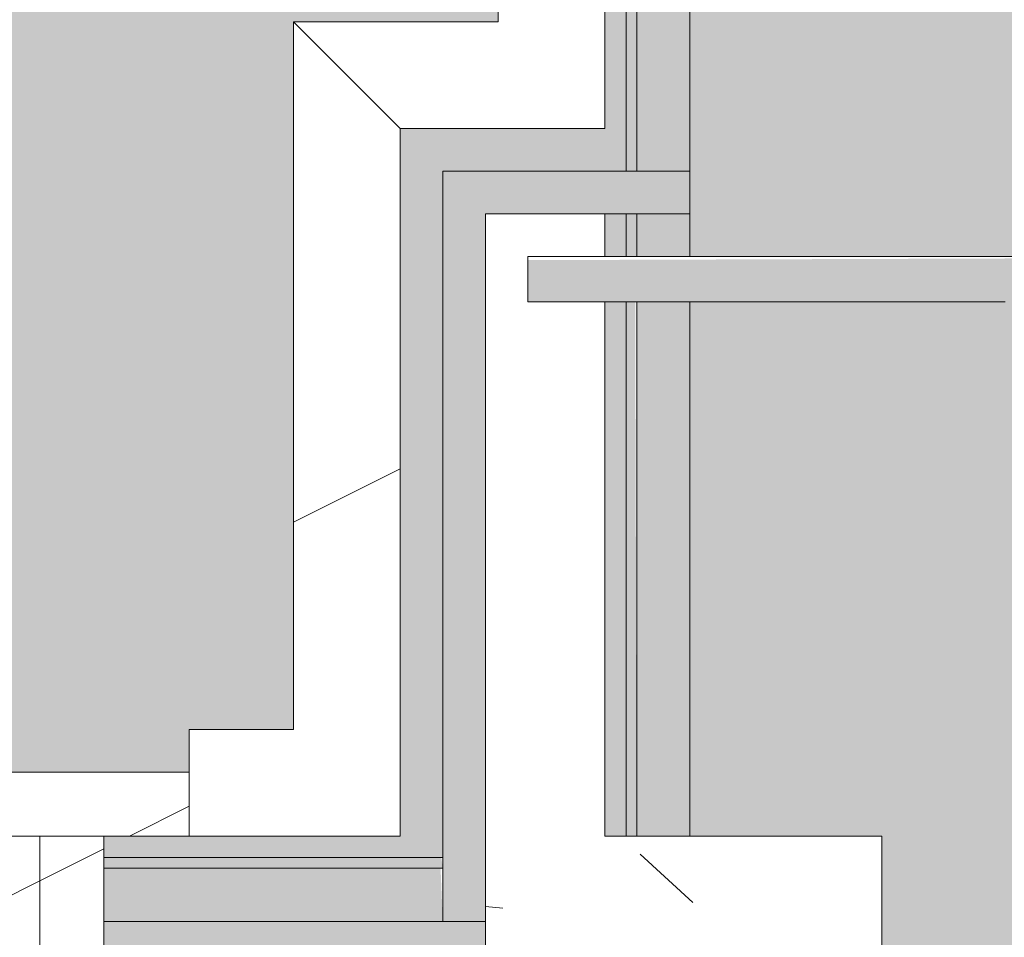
# Model space of a CAD drawing. Header units: millimetres. Extents: x 5980700 to 6194397, y -12939 to 2351883.
# Tile 378 of 587: x 6087739 to 6087970, y 92 to 307. Entities that reach past the tile are written whole.
import ezdxf

# ---------------------------------------------------------------- set-up
doc = ezdxf.new("R2010")
doc.units = ezdxf.units.MM
for name, color, linetype, lineweight in [('A-DOOR', 31, 'Continuous', 9), ('A-DOOR-OPNG', 31, 'Continuous', 9), ('A-FLOR-PATT', 8, 'Continuous', 18), ('A-WALL', 113, 'Continuous', 18), ('A-WALL-PATT', 111, 'Continuous', 25), ('S-COLS', 52, 'Continuous', 9)]:
    doc.layers.add(name, color=color, linetype=linetype, lineweight=lineweight)
pattern_1 = [(216.87, (166.6, 416.5), (1249.498511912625, 833.0022321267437), [208.25, -1874.25]), (206.565, (416.5, 291.55), (-416.4997849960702, -416.4999353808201), [465.661, -465.661]), (198.435, (416.5, 83.3), (-832.9995359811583, -416.5008561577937), [263.4179999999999, -1053.671])]
pattern_2 = [(36.87, (-5172.715, -366.11), (-1249.498511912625, -833.0022321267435), [208.25, -1874.25]), (26.565, (-5422.615, -241.16), (416.5006794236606, 416.5003825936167), [465.661, -465.661]), (18.435, (-5422.615, -32.91), (832.9995359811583, 416.5008561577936), [263.418, -1053.671])]

# ---------------------------------------------------------------- blocks, each defined once
blk = doc.blocks.new('FX-ESQ-INT_PORTA_VISOR-1FL - 92x210cm_100x215cm-1FL-MAD-3_0cmFolha_Maçaneta 01-V226-PLANTA DE CAIMENTO DE PISOS - 1 PAV_')
at = {"layer": 'A-DOOR', "lineweight": 5}
h = blk.add_hatch(dxfattribs=at)
h.set_pattern_fill('FP_240', color=256, style=0, pattern_type=2)
h.set_pattern_definition(pattern_2)
h.paths.add_polyline_path([(-493.1277730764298, 80.0000000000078), (-519.9999999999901, 80.0000000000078), (-519.9999999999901, 64.99999999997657), (-469.9999999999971, 64.99999999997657), (-469.9999999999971, 80.0000000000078), (-484.9999999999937, 80.0000000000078)])
h.paths.add_polyline_path([(484.9999999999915, 79.99999999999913), (469.9999999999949, 79.99999999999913), (469.9999999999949, 64.99999999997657), (519.9999999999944, 64.99999999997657), (519.9999999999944, 79.99999999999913), (488.749999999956, 79.99999999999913)])
h.paths.add_polyline_path([(-484.9999999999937, -64.99999999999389), (-519.9999999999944, -64.99999999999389), (-519.9999999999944, -80.0000000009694), (-469.9999999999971, -80.0000000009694), (-469.9999999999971, -64.99999999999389)])
h.paths.add_polyline_path([(499.9999999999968, -64.99999999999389), (469.9999999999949, -64.99999999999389), (469.9999999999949, -80.0000000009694), (519.9999999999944, -80.00000000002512), (519.9999999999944, -64.99999999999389)])
h = blk.add_hatch(dxfattribs=at)
h.set_pattern_fill('FP_240', color=256, style=0, pattern_type=2)
h.set_pattern_definition(pattern_2)
h.paths.add_polyline_path([(484.9999999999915, 64.99999999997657), (449.999999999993, 64.99999999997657), (449.999999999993, -35.00000000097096), (459.9999999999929, -35.00000000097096), (459.9999999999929, -64.99999999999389), (484.9999999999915, -64.99999999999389), (484.9999999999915, 44.99999999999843)])
h.paths.add_polyline_path([(-484.9999999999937, 64.99999999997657), (-484.9999999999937, -64.99999999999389), (-459.9999999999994, -64.99999999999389), (-459.9999999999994, -35.00000000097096), (-449.999999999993, -35.00000000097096), (-449.999999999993, 64.99999999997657)])
at = {"layer": 'A-DOOR-OPNG', "lineweight": 5}
h = blk.add_hatch(dxfattribs=at)
h.set_pattern_fill('FP_240', color=256, style=0, pattern_type=2)
h.set_pattern_definition(pattern_2)
h.paths.add_polyline_path([(499.999999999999, 64.99999999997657), (484.9999999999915, 64.99999999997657), (484.9999999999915, -64.99999999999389), (499.999999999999, -64.99999999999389), (499.999999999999, 44.99999999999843)])
h.paths.add_polyline_path([(-484.9999999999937, 64.99999999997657), (-499.9999999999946, 64.99999999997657), (-499.9999999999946, -64.99999999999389), (-484.9999999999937, -64.99999999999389), (-484.9999999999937, -17.89891962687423)])
at = {"layer": 'A-DOOR', "color": 250, "lineweight": 5}
for p, q in [((-500.0000000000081, -65.00000000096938), (-500.0000000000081, 65.00000000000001)), ((-485.0000000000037, 65.00000000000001), (-485.0000000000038, -65.00000000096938)), ((-485.0000000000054, -65.00000000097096), (-485.0000000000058, 64.99999999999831)), ((-520.0000000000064, -65.00000000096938), (-470.0000000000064, -65.00000000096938)), ((-520.0000000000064, -80.0000000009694), (-520.0000000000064, -65.00000000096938)), ((-485.0000000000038, -65.00000000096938), (-500.0000000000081, -65.00000000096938)), ((-460.0000000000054, -65.000000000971), (-485.0000000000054, -65.00000000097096)), ((-470.0000000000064, -80.0000000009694), (-520.0000000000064, -80.0000000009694))]:
    blk.add_line(p, q, dxfattribs=at)
blk = doc.blocks.new('_ARQPWR_Pilar perfil I - _TP01-4283042-PLANTA DE CAIMENTO DE PISOS - 1 PAV_')
at = {"layer": 'S-COLS', "lineweight": 5}
blk.add_hatch(color=256, dxfattribs=at).paths.add_polyline_path([(107.5018174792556, -122.999999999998), (127.9999999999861, -122.999999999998), (127.9999999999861, -112.2999999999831), (16.05000000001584, -112.2999999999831), (8.483957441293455, -109.1660425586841), (5.34999999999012, -101.5999999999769), (5.34999999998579, 101.6000000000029), (8.483957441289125, 109.1660425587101), (16.04999999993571, 112.3000000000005), (127.9999999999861, 112.3000000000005), (127.9999999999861, 123.0000000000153), (-128.0000000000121, 122.1136975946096), (-128.0000000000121, 112.3000000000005), (-16.05000000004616, 112.3000000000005), (-8.483957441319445, 109.1660425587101), (-5.350000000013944, 101.6000000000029), (-5.898568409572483, -102.9243612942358), (-9.99818252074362, -109.7932551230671), (-16.05000000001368, -112.2999999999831), (-128.0000000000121, -112.3567314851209), (-127.9963650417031, -122.999999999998), (106.4302653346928, -122.999999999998)])
at = {"layer": 'S-COLS', "color": 90, "lineweight": 5}
for p, q in [((127.9999999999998, 123.0000000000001), (-128.0000000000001, 123.0000000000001)), ((-128.0000000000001, 123.0000000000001), (-128.0000000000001, 112.3000000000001)), ((-128.0000000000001, 112.3000000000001), (-16.05000000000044, 112.3000000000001))]:
    blk.add_line(p, q, dxfattribs=at)
blk = doc.blocks.new('FX-PNC-PILAR-TP3 - FX-PNC-PILAR-TP01-4319920-PLANTA DE CAIMENTO DE PISOS - 1 PAV_')
at = {"layer": 'A-WALL-PATT', "lineweight": 5}
h = blk.add_hatch(dxfattribs=at)
h.set_pattern_fill('FP_108', color=135, style=0, pattern_type=2)
h.set_pattern_definition([(49.99999999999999, (2e-05, -3e-05), (364.3679291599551, -31.87829433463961), [38.1, -419.1]), (355, (2e-05, -3e-05), (-70.48585119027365, 382.1133031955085), [30.48, -335.28]), (100.451, (30.364, -2.657), (293.8850033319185, 350.2333756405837), [32.38, -356.18]), (46.184, (2e-05, 101.6), (542.1584806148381, -84.08582678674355), [57.15, -628.65]), (96.636, (45.18, 94.59299999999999), (474.8048986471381, 494.8554198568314), [48.57, -534.27]), (351.184, (2e-05, 101.6), (474.8101998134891, 494.8500824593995), [45.72, -502.92]), (21, (50.8, 76.2), (303.2284677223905, -204.530461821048), [38.1, -419.1]), (326, (50.8, 76.2), (123.6038908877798, 368.3760440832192), [30.48, -335.28]), (71.45100000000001, (76.069, 59.15600000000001), (426.8341253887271, 163.8427355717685), [32.38, -356.18]), (37.50000000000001, (2e-05, -3e-05), (6.176645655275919, 169.1101515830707), [16.764, -314.452, 16.764, -323.596, -336.55]), (37.50000000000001, (2e-05, -3e-05), (6.176645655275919, 169.1101515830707), [-671.576, 16.764, -319.786]), (7.499999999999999, (2e-05, -3e-05), (133.63887623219, 200.3614940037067), [16.764, -177.292, 16.764, -306.832, -128.27]), (7.499999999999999, (2e-05, -3e-05), (133.63887623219, 200.3614940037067), [-517.6519999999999, 16.764, -111.506]), (327.5, (-113.284, -3e-05), (271.1818188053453, -11.45836264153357), [16.764, -110.236, 16.764, -379.476, -525.78]), (327.5, (-113.284, -3e-05), (271.1818188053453, -11.45836264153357), [-523.24, 16.764, -509.016]), (317.5, (-164.084, -3e-05), (296.2585102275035, 50.85284694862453), [16.764, -148.336, 16.764, -246.38, -373.38]), (317.5, (-164.084, -3e-05), (296.2585102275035, 50.85284694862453), [-428.244, 16.764, -356.616])])
h.paths.add_polyline_path([(-4323.614829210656, -4.596543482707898), (-4323.614829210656, 5.403456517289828), (-4406.616646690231, 5.403456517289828), (-4406.613011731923, 16.10345651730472), (-4323.614829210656, 16.10345651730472), (-4323.614829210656, 115.3896126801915), (-4388.614829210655, 115.3896126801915), (-4388.614829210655, 240.703456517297), (-4406.616646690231, 240.7287652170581), (-4406.613011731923, 251.4034565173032), (-4388.614829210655, 251.4034565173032), (-4388.614829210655, 261.4034565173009), (-4416.61664669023, 261.4034565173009), (-4416.61664669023, -4.596543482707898)])
h.paths.add_polyline_path([(-4258.614829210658, 115.3896126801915), (-4140.616646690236, 115.3896126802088), (-4140.616646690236, 261.4034565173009), (-4258.614829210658, 261.4034565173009), (-4258.614829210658, 251.4034565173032), (-4150.616646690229, 251.4034565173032), (-4150.616646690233, 240.703456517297), (-4258.614829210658, 240.703456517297)])
at = {"layer": 'A-WALL', "color": 250, "lineweight": 5}
for p, q in [((-4388.614829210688, 261.4034565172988), (-4416.616646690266, 261.4034565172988)), ((-4416.616646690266, 261.4034565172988), (-4416.616646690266, 115.3896126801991)), ((-4388.614829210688, 251.4034565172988), (-4388.614829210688, 261.4034565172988)), ((-4388.614829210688, 115.3896126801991), (-4388.614829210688, 240.7034565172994)), ((-4416.616646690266, 115.3896126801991), (-4416.616646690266, 95.38961268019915)), ((-4383.614829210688, 115.3896126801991), (-4388.614829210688, 115.3896126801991)), ((-4381.114829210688, 115.389612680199), (-4383.614829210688, 115.3896126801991)), ((-4368.614829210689, 115.389612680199), (-4381.114829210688, 115.389612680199)), ((-4323.614829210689, 115.3896126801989), (-4368.614829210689, 115.389612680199)), ((-4323.614829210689, 95.38961268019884), (-4323.614829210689, 115.3896126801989)), ((-4416.616646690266, 95.38961268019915), (-4416.616646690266, 5.389612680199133)), ((-4323.614829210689, 16.10345651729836), (-4323.614829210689, 95.38961268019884))]:
    blk.add_line(p, q, dxfattribs=at)
blk = doc.blocks.new('BE-PMSa-MOD-ARQ-CONEXAODOFUTURO-EX-000-R_rvt-2-PLANTA DE CAIMENTO DE PISOS - 1 PAV_')
at = {"layer": 'A-FLOR-PATT', "lineweight": 5}
h = blk.add_hatch(dxfattribs=at)
h.set_pattern_fill('FP_100', color=133, style=0, pattern_type=2)
h.set_pattern_definition([(49.99999999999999, (0, 0), (182.184668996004, -15.93908553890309), [19.05, -209.55]), (355, (0, 0), (-35.24242749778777, 191.0566080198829), [15.24, -167.64]), (100.451, (15.182, -1.328), (146.9425016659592, 175.1166878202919), [16.19, -178.09]), (46.184, (0, 50.8), (271.0788941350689, -42.04327417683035), [28.575, -314.325]), (96.636, (22.59, 47.297), (237.4025071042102, 247.4272132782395), [24.285, -267.135]), (351.184, (0, 50.8), (237.404605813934, 247.4251178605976), [22.86, -251.46]), (21, (25.4, 38.1), (151.6148798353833, -102.2655185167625), [19.05, -209.55]), (326, (25.4, 38.1), (61.80235996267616, 184.1877424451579), [15.24, -167.64]), (71.45100000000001, (38.035, 29.578), (213.4170626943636, 81.92136778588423), [16.19, -178.09]), (37.50000000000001, (0, 0), (3.08832282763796, 84.55507579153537), [8.382, -157.226, 8.382, -161.798, -168.275]), (37.50000000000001, (0, 0), (3.08832282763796, 84.55507579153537), [-335.788, 8.382, -159.893]), (7.499999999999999, (0, 0), (66.81943811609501, 100.1807470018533), [8.382, -88.646, 8.382, -153.416, -64.135]), (7.499999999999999, (0, 0), (66.81943811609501, 100.1807470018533), [-258.826, 8.382, -55.753]), (327.5, (-56.642, 0), (135.5904877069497, -5.7289126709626), [8.382, -55.118, 8.382, -189.738, -262.89]), (327.5, (-56.642, 0), (135.5904877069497, -5.7289126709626), [-261.62, 8.382, -254.508]), (317.5, (-82.042, 0), (148.1288864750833, 25.42676126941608), [8.382, -74.168, 8.382, -123.19, -186.69]), (317.5, (-82.042, 0), (148.1288864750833, 25.42676126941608), [-214.122, 8.382, -178.308])])
h.paths.add_polyline_path([(-1916.114845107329, -8177.825683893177), (-1683.614845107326, -8177.825683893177), (-1683.614845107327, -1915.841005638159), (-3033.614845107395, -1915.841005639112), (-3033.614845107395, -1900.841005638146), (-3933.614845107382, -1900.841005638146), (-3933.614845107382, -2050.841005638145), (-1818.614845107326, -2050.841005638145), (-1818.614845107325, -8042.852683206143), (-4146.617820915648, -8042.852683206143), (-4146.617820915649, -4063.841794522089), (-3970.61666258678, -4063.841794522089), (-3970.61666258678, -3457.84179452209), (-4146.617820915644, -3457.84179452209), (-4146.617820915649, -2138.841794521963), (-3970.61666258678, -2138.841794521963), (-3970.61666258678, -2050.841005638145), (-3963.614845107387, -2050.841005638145), (-3963.614845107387, -1900.841005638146), (-3973.614845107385, -1900.841005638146), (-3973.614845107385, -1915.841005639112), (-4105.616662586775, -1915.841005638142), (-4105.616662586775, -2003.84179452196), (-4281.617820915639, -2003.84179452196), (-4281.617820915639, -3592.841794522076), (-4105.61666258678, -3592.841794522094), (-4105.61666258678, -3928.841794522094), (-4281.617820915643, -3928.841794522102), (-4281.615120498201, -8177.82568389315), (-1916.459753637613, -8177.825683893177)])
h.paths.add_polyline_path([(8258.385255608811, -8167.825683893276), (15620.8643440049, -8167.825683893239), (15620.86434400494, -1925.841005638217), (12311.88333741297, -1925.841005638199), (12311.88333741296, -2018.841794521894), (11955.88333741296, -2018.841794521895), (11955.88333741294, -1925.841005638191), (9541.385154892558, -1925.841005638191), (9541.385154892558, -1915.841005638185), (9491.385154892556, -1915.841005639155), (9491.385154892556, -1900.841005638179), (8591.38515489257, -1900.841005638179), (8591.38515489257, -2050.841005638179), (11830.88333741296, -2050.841005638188), (11830.88333741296, -2143.841794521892), (12436.88333741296, -2143.841794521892), (12436.88333741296, -2050.841005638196), (15495.86434400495, -2050.841005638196), (15495.86434400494, -8042.825683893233), (8383.385255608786, -8042.825683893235), (8383.385255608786, -4063.841794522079), (8559.379702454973, -4063.841794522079), (8559.379702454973, -3457.841794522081), (8383.385255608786, -3457.84179452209), (8383.385255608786, -2138.841794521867), (8559.379702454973, -2138.84179452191), (8559.379702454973, -2050.841005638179), (8561.385154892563, -2050.753085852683), (8561.385154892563, -1900.841005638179), (8551.38515489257, -1900.841005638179), (8551.38515489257, -1915.841005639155), (8501.385154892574, -1915.841005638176), (8501.385154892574, -1925.841005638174), (8434.379702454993, -1925.841005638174), (8434.379702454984, -2013.841794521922), (8258.385255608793, -2013.841794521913), (8258.385255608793, -3582.841794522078), (8434.379702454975, -3582.841794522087), (8434.379702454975, -3938.841794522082), (8258.385255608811, -3938.841794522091), (8258.385255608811, -8156.700611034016)])
h.paths.add_polyline_path([(19984.7546155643, -8167.825683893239), (20089.38682609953, -8167.825683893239), (20089.38682609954, -5194.841794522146), (19913.3833374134, -5194.841794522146), (19913.3833374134, -4838.841794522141), (20089.38682609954, -4838.841794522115), (20089.38682609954, -2013.84179452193), (19913.3833374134, -2013.841794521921), (19913.3833374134, -1657.841794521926), (20089.38682609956, -1657.841794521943), (20089.38682609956, 1166.158205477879), (19913.38333741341, 1166.158205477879), (19913.38333741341, 1522.158205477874), (20089.38682609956, 1522.158205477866), (20089.38682609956, 4296.158205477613), (19913.38333741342, 4296.15820547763), (19913.3833374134, 4461.658994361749), (15971.88333741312, 4461.658994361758), (15971.88333741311, 4296.15820547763), (15800.86434400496, 4296.15820547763), (15800.86434400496, -605.8410056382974), (15790.86434400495, -605.8410056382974), (15790.86434400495, -655.841005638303), (15775.86434400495, -655.841005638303), (15775.86434400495, -1555.841005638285), (16091.88333741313, -1555.841005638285), (16091.88333741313, -1527.841794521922), (15925.86434400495, -1527.841794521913), (15925.86434400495, 4171.158205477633), (16096.88333741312, 4171.158205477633), (16097.48518693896, 4336.658994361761), (19788.38333741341, 4336.658994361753), (19788.38333741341, 4171.158205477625), (19964.38682609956, 4171.158205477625), (19964.38682609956, 1647.158205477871), (19788.38333741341, 1647.158205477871), (19788.38333741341, 1041.158205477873), (19964.38682609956, 1041.158205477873), (19964.38682609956, -1532.84179452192), (19788.38333741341, -1532.84179452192), (19788.38333741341, -2138.841794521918), (19964.38682609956, -2138.841794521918), (19964.38682609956, -4713.841794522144), (19788.3833374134, -4713.841794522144), (19788.3833374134, -5319.841794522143), (19964.38682609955, -5319.841794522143), (19964.38682609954, -8042.82568389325), (15925.86434400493, -8042.825683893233), (15925.86434400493, -2143.841794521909), (16091.88333741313, -2143.841794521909), (16091.88333741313, -1585.841005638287), (15775.86434400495, -1585.841005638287), (15775.86434400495, -1595.841005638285), (15790.86434400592, -1595.841005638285), (15790.86434400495, -1652.84179452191), (15966.88333741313, -1653.220801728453), (15966.88333741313, -2018.84179452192), (15800.86434400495, -2018.841794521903), (15800.86434400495, -8167.825683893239), (19925.14432074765, -8167.825683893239)])
h.paths.add_polyline_path([(-5690.728343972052, -8167.825683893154), (-4451.617820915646, -8167.825683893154), (-4451.617820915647, -1925.841005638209), (-4506.114845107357, -1925.84100563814), (-4506.114845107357, -1915.841005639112), (-4536.11484510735, -1915.841005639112), (-4536.11484510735, -1900.841005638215), (-4546.114845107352, -1900.841005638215), (-4546.114845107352, -2740.841005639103), (-4536.114845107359, -2740.841005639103), (-4536.114845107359, -2751.8410056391), (-4516.109778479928, -2751.8410056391), (-4516.109778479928, -2640.8410056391), (-4497.109778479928, -2640.8410056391), (-4497.109778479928, -2770.841005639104), (-4536.114845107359, -2770.841005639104), (-4536.114845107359, -2780.841005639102), (-4546.114845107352, -2780.841005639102), (-4546.114845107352, -2820.841005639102), (-4576.114845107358, -2820.841005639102), (-4576.617820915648, -8042.852683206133), (-11628.61484510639, -8042.852683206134), (-11628.6148451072, -2138.841794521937), (-11585.61666258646, -2138.841794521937), (-11585.61666258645, -2050.841005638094), (-8474.116662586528, -2050.841005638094), (-8474.116662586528, -2138.841794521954), (-7858.116662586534, -2138.841794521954), (-7858.116662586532, -2050.841005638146), (-4576.617820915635, -2050.841005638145), (-4576.617820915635, -1900.841005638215), (-5476.114845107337, -1900.841005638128), (-5476.114845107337, -1915.841005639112), (-5528.614845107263, -1915.841005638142), (-5528.614845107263, -1925.841005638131), (-7983.116662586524, -1925.841005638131), (-7983.116662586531, -2013.841794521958), (-8324.11666258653, -2013.841794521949), (-8324.11666258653, -2003.841794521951), (-8339.116662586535, -2003.84179452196), (-8339.116662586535, -1925.841005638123), (-11720.61666258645, -1925.841005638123), (-11720.61666258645, -2003.841794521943), (-11753.61484510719, -2003.841794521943), (-11753.61034441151, -8167.825683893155), (-5985.163661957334, -8167.825683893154)])
h.paths.add_polyline_path([(-15701.5291554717, -8167.825683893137), (-11933.6148451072, -8167.825683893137), (-11933.6148451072, -2013.841794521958), (-12076.61666258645, -2013.841794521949), (-12076.61666258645, -1657.841794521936), (-11923.61484510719, -1657.841794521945), (-11923.61484510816, -1515.8410056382), (-11908.61484510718, -1515.8410056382), (-11908.61484510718, -1505.841005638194), (-12058.61484510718, -1505.841005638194), (-12058.61484510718, -1532.841794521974), (-12201.61666258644, -1532.841794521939), (-12201.61666258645, -2138.841794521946), (-12058.61484510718, -2138.841794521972), (-12058.61484510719, -8042.851795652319), (-16321.61588608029, -8042.826571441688), (-16321.61588608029, -5319.841794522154), (-16145.61666258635, -5319.841794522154), (-16145.61666258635, -4713.841794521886), (-16321.61588608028, -4713.681888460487), (-16321.61588608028, -2138.84179452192), (-16145.61666258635, -2138.841794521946), (-16145.61666258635, -1532.841794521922), (-16321.61588608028, -1532.841794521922), (-16321.61588608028, 1041.158205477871), (-16145.61666258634, 1041.158205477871), (-16145.61666258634, 1647.158205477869), (-16321.61588608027, 1647.158205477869), (-16321.61588608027, 4171.158205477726), (-16145.61666258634, 4171.158205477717), (-16145.61666258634, 4336.658994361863), (-12201.61666258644, 4336.658994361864), (-12201.61666258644, 4171.158205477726), (-12058.61484510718, 4171.158205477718), (-12058.61484510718, -1475.841005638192), (-11908.61484510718, -1475.841005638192), (-11908.61484510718, -575.8410056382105), (-11923.61484510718, -575.8410056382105), (-11923.61484510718, -525.8410056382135), (-11933.61484510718, -525.8410056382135), (-11933.61484510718, 4296.158205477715), (-12076.61666258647, 4296.158205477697), (-12076.61666258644, 4461.658994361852), (-16270.61666258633, 4461.658994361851), (-16270.61666258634, 4296.158205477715), (-16446.62225526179, 4296.158205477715), (-16446.61588608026, 1522.158205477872), (-16270.61666258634, 1522.158205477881), (-16270.61666258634, 1166.158205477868), (-16446.62225526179, 1166.158205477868), (-16446.61588608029, -1657.841794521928), (-16270.61666258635, -1657.841794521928), (-16270.61666258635, -2013.841794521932), (-16446.6222552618, -2013.841794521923), (-16446.61588608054, -4838.841794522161), (-16270.61666258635, -4838.841794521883), (-16270.61666258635, -5194.841794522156), (-16446.62225526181, -5194.841794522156), (-16446.61573815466, -8167.825683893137), (-15735.98765560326, -8167.825683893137)])
h.paths.add_polyline_path([(8551.38515489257, -1770.841005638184), (9491.385154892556, -1770.841005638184), (9491.385154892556, -1755.841005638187), (9630.135154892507, -1755.841005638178), (9630.135154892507, -1740.841005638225), (11880.13515489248, -1741.712957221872), (11880.13515489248, -1755.841005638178), (11965.88333741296, -1755.841005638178), (11965.88333741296, -1662.841794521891), (12301.88333741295, -1662.841794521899), (12301.88333741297, -1755.841005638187), (12713.6541483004, -1755.841005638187), (12713.6541483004, -1740.841005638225), (14963.65414830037, -1741.712957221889), (14963.65414830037, -1755.841005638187), (15630.86434400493, -1755.841005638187), (15630.86434400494, -1595.841005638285), (15645.86434400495, -1595.841005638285), (15645.86434400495, -655.841005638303), (15630.86434400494, -655.841005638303), (15630.86434400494, -29.5925127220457), (15087.63515489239, -29.59251272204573), (15087.63515489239, -44.5925127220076), (12837.63515489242, -43.72056113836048), (12837.63515489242, -29.59251272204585), (11880.13515489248, -29.5925127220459), (11880.13515489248, -44.59251272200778), (9630.135154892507, -43.72056113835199), (9630.135154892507, -29.59251272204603), (9408.885154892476, -29.59251272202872), (9408.885154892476, -14.5925127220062), (8468.885154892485, -14.59251272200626), (8468.885154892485, -29.59251272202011), (8008.885154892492, -29.59251272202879), (8008.885154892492, -14.59251272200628), (7068.885154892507, -14.65234280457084), (7068.885154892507, -29.59251272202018), (4511.785154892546, -29.59251272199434), (4511.785154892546, 3549.158994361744), (3951.785154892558, 3549.158994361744), (3951.785154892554, 4471.658994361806), (2159.383337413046, 4471.658994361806), (2159.383337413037, 4306.158205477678), (1813.383337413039, 4306.15820547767), (1813.383337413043, 4471.658994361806), (284.8931309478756, 4471.658994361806), (284.8931309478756, 4486.658994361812), (77.29277039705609, 4486.658994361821), (77.29277039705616, 3238.903506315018), (70.48333741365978, 3238.903506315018), (70.48333741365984, 2137.158205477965), (121.3819838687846, 2137.158205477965), (121.3819838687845, 3231.348105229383), (111.0710947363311, 3241.658994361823), (106.381983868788, 3259.158994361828), (111.0710947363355, 3276.658994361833), (124.1088842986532, 3289.53068128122), (143.3753948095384, 3293.624861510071), (158.8819838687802, 3289.469883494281), (171.692873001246, 3276.658994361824), (176.3819838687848, 3259.158994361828), (171.692873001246, 3241.658994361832), (161.3819838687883, 3231.348105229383), (161.3819838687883, 2137.158205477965), (220.483337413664, 2137.158205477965), (220.4833374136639, 4336.658994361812), (1678.38333741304, 4336.658994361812), (1678.38333741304, 4171.158205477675), (2294.38333741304, 4171.158205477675), (2294.38333741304, 4336.658994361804), (3816.785154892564, 4336.658994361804), (3816.785154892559, 3414.158994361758), (4376.785154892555, 3414.158994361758), (4376.785154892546, -164.5925127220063), (15495.86434400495, -164.5925127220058), (15495.86434400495, -1620.841005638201), (12436.88333741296, -1620.841005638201), (12436.88333741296, -1527.841794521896), (11830.88333741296, -1527.841794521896), (11830.88333741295, -1620.841005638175), (8559.379702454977, -1620.841005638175), (8559.379702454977, -1532.841794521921), (7943.379702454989, -1532.841794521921), (7943.379702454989, -1620.841005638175), (2289.383337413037, -1620.841005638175), (2289.383337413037, -1527.841794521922), (2261.385126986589, -1527.841794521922), (2261.385126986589, -1770.841005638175), (3121.385126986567, -1770.841005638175), (3121.385126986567, -1755.8410056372), (4481.585154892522, -1755.841005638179), (4481.585154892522, -1770.841005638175), (5321.585154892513, -1770.841005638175), (5321.585154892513, -1755.841005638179), (7021.385154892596, -1755.841005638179), (7021.385154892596, -1770.841005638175), (7961.385154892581, -1770.841005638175), (7961.385154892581, -1755.841005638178), (8078.379702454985, -1755.841005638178), (8078.379702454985, -1667.841794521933), (8424.379702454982, -1667.841794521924), (8424.379702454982, -1755.841005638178), (8551.38515489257, -1755.841005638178)])
h.paths.add_polyline_path([(2231.385126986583, -1770.841005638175), (2231.385126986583, -1527.841794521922), (1766.385126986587, -1527.841794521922), (1766.385126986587, -1770.841005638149), (1776.385126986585, -1770.841005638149), (1776.385126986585, -1755.8410056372), (1818.383337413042, -1755.841005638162), (1818.383337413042, -1662.841794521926), (2154.383337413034, -1662.841794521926), (2154.383337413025, -1755.84100563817), (2221.385126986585, -1755.841005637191), (2221.385126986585, -1770.841005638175)])
h.paths.add_polyline_path([(-3963.614845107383, -1770.84100563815), (-3033.614845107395, -1770.84100563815), (-3033.614845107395, -1755.841005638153), (-1418.814900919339, -1755.841005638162), (-1418.814900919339, -1770.841005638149), (-578.8149009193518, -1770.841005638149), (-578.8149009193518, -1755.841005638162), (876.3851269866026, -1755.841005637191), (876.3851269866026, -1770.841005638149), (1736.38512698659, -1770.841005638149), (1736.38512698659, -1527.841794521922), (1683.383337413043, -1527.841794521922), (1683.383337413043, -1620.841005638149), (-3970.616662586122, -1620.84100563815), (-3970.61666258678, -1532.841794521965), (-4586.616662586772, -1532.841794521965), (-4586.616662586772, -1620.841005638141), (-7858.116662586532, -1620.841005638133), (-7858.116662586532, -1532.841794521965), (-8474.116662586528, -1532.841794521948), (-8474.116662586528, -1620.841005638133), (-11585.61666258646, -1620.841005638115), (-11585.61666258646, -1532.841794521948), (-11628.61484510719, -1532.841794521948), (-11628.61484510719, -164.6103600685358), (220.4833374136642, -164.6103600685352), (220.4833374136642, -29.61036006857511), (-2321.114845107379, -29.61036006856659), (-2321.114845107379, -14.61036006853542), (-3061.114845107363, -14.61036006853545), (-3061.114845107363, -29.61036006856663), (-3320.616662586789, -29.61036006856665), (-3320.616662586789, -14.61036006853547), (-4060.616662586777, -14.61036006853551), (-4060.616662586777, -29.61036006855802), (-4536.114845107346, -29.61036006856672), (-4536.114845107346, -14.61036006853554), (-5476.114845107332, -14.61036006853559), (-5476.114845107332, -29.6103600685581), (-5636.114845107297, -29.61036006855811), (-5636.114845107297, -44.61036006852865), (-7886.11484510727, -43.73840848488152), (-7886.11484510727, -29.61036006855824), (-8872.364845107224, -29.61036006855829), (-8872.364845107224, -44.6103600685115), (-11122.3648451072, -43.73840848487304), (-11122.3648451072, -29.61036006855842), (-11763.61484510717, -29.61036006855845), (-11763.61484510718, -575.8410056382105), (-11778.61484510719, -575.8410056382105), (-11778.61484510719, -1515.8410056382), (-11763.61484510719, -1515.8410056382), (-11763.61484510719, -1667.841794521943), (-11720.61666258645, -1667.841794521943), (-11720.61666258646, -1755.841005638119), (-11122.36484510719, -1755.841005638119), (-11122.36484510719, -1740.841005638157), (-8872.36484510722, -1741.712957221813), (-8872.36484510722, -1755.841005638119), (-8339.116662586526, -1755.841005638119), (-8339.116662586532, -1667.841794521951), (-7993.116662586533, -1667.841794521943), (-7993.116662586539, -1755.841005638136), (-7886.114845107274, -1755.841005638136), (-7886.114845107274, -1740.841005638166), (-5636.114845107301, -1741.712957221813), (-5636.114845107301, -1755.841005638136), (-5476.114845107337, -1755.841005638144), (-5476.114845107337, -1770.841005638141), (-4536.11484510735, -1770.841005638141), (-4536.11484510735, -1755.841005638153), (-4451.616662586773, -1755.841005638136), (-4451.616662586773, -1667.84179452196), (-4105.616662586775, -1667.84179452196), (-4105.616662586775, -1755.841005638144), (-3973.614845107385, -1755.841005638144), (-3973.614845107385, -1770.84100563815)])
h.paths.add_polyline_path([(-5396.293025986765, 115.3896399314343), (-4576.11484510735, 115.3896399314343), (-4576.11484510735, 431.4034837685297), (-4586.616662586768, 431.4034837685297), (-4586.616662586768, 265.3896399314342), (-11628.61484510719, 265.3896399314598), (-11628.61484510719, 4171.158205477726), (-11585.61666258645, 4171.158205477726), (-11585.61666258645, 4336.658994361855), (-8474.116662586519, 4336.658994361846), (-8474.116662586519, 4171.158205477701), (-7858.116662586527, 4171.158205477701), (-7858.116662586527, 4336.658994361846), (-4586.616662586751, 4336.658994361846), (-4586.616662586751, 4171.158205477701), (-4538.614845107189, 4171.158205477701), (-4538.614845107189, 2287.158205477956), (-4586.616662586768, 2287.158205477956), (-4586.616662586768, 1681.158205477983), (-4538.614845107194, 1681.158205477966), (-4538.614845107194, 995.3896399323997), (-4536.114845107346, 995.3896399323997), (-4536.114845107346, 985.3896399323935), (-4497.109778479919, 985.3896399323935), (-4497.109778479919, 855.3896399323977), (-4516.109778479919, 855.3896399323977), (-4516.109778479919, 966.3896399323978), (-4536.114845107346, 966.3896399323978), (-4536.114845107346, 955.3896399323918), (-4538.614845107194, 955.3896399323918), (-4538.614845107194, 431.4034837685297), (-4546.114845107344, 431.4034837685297), (-4546.114845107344, 115.3896399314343), (-4536.114845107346, 115.3896399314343), (-4536.114845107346, 130.3896399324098), (-4486.114845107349, 130.3896399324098), (-4486.114845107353, 140.3896399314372), (-4461.616662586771, 140.3896399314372), (-4461.616662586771, 306.4034837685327), (-4413.614845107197, 306.4034837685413), (-4413.614845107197, 1806.158205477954), (-4461.616662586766, 1806.158205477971), (-4461.616662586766, 2162.158205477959), (-4413.614845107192, 2162.158205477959), (-4413.614845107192, 4296.158205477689), (-4461.616662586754, 4296.158205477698), (-4461.616662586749, 4461.658994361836), (-7983.116662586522, 4461.658994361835), (-7983.116662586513, 4296.158205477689), (-8349.116662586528, 4296.158205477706), (-8349.116662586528, 4461.658994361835), (-11710.61666258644, 4461.658994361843), (-11710.61666258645, 4296.158205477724), (-11753.61484510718, 4296.158205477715), (-11753.61484510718, 140.3896399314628), (-5526.11484510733, 140.3896399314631), (-5526.11484510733, 130.3896399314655), (-5476.114845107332, 130.3896399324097), (-5476.114845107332, 115.3896399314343), (-5466.11484510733, 115.3896399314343)])
h.paths.add_polyline_path([(8478.885154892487, 115.4074872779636), (8478.885154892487, 431.4034837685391), (8378.385255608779, 431.4034837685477), (8378.385255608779, 1037.158205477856), (8561.383337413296, 1037.158205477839), (8561.383337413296, 1651.158205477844), (8378.385255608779, 1651.158205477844), (8378.385255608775, 4171.158205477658), (8559.383337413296, 4171.158205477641), (8559.383337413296, 4336.658994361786), (11825.88333741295, 4336.658994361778), (11825.88333741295, 4171.158205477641), (12441.88333741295, 4171.158205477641), (12441.88333741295, 4336.658994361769), (15495.86434400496, 4336.65899436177), (15495.86434400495, 265.4074872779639), (8559.379702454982, 265.4074872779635), (8559.379702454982, 431.4034837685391), (8508.885154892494, 431.4034837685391), (8508.885154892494, 115.4074872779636), (9408.885154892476, 115.4074872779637), (9408.885154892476, 130.4074872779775), (9438.885154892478, 130.4074872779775), (9438.885154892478, 140.4074872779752), (15620.86434400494, 140.4074872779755), (15620.86434400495, 4461.658994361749), (12316.88333741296, 4461.658994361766), (12316.88333741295, 4296.158205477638), (11950.88333741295, 4296.158205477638), (11950.88333741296, 4461.658994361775), (8434.383337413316, 4461.658994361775), (8434.383337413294, 4296.158205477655), (8253.385255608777, 4296.158205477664), (8253.385255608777, 1526.158205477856), (8436.383337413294, 1526.158205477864), (8436.383337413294, 1162.158205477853), (8253.385255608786, 1162.158205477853), (8253.385255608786, 306.4034837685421), (8434.379702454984, 306.4034837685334), (8434.379702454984, 140.4074872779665), (8438.885154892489, 140.4074872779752), (8438.885154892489, 130.4074872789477), (8468.885154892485, 130.4074872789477), (8468.885154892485, 115.4074872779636)])
h.paths.add_polyline_path([(7078.885154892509, 115.4074872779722), (7968.885154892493, 115.4074872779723), (7968.885154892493, 955.4074872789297), (7958.885154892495, 955.4074872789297), (7958.885154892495, 966.4074872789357), (7948.385255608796, 966.4074872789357), (7948.385255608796, 265.4074872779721), (4806.785154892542, 265.4074872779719), (4806.785154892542, 4336.658994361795), (7948.385255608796, 4336.658994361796), (7948.385255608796, 985.4074872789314), (7958.885154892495, 985.4074872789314), (7958.885154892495, 995.4074872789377), (7968.885154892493, 995.4074872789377), (7968.885154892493, 1035.407487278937), (7998.885154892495, 1035.407487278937), (7998.885154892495, 995.4074872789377), (8008.885154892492, 995.4074872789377), (8008.885154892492, 985.4074872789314), (8047.890221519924, 985.4074872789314), (8047.890221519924, 855.4074872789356), (8028.890221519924, 855.4074872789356), (8028.890221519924, 966.4074872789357), (8008.885154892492, 966.4074872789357), (8008.885154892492, 955.4074872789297), (7998.885154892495, 955.4074872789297), (7998.885154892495, 115.4074872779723), (8008.885154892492, 115.4074872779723), (8008.885154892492, 130.4074872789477), (8083.385255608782, 130.4074872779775), (8083.385255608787, 4471.65899436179), (4671.785154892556, 4471.658994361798), (4671.785154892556, 130.4074872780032), (7068.885154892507, 130.4074872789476), (7068.885154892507, 115.4074872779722)])
h.paths.add_polyline_path([(1857.919751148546, 1037.158205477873), (2296.383337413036, 1037.158205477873), (2296.383337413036, 1651.158205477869), (1676.383337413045, 1651.158205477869), (1676.383337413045, 1037.158205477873), (1826.383337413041, 1037.158205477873)])
h.paths.add_polyline_path([(2161.383337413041, 1172.158205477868), (1811.383337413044, 1172.158205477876), (1811.383337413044, 1516.158205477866), (2161.383337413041, 1516.158205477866), (2161.383337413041, 1177.256799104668)])
h.paths.add_polyline_path([(137.9111174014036, 3278.855100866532), (131.3834321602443, 3276.480338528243), (131.3834321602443, 3259.158994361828), (137.9112161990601, 3259.158994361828), (137.9112161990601, 3277.667937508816)])
h.paths.add_polyline_path([(141.3819838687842, 3259.158994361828), (161.3819838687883, 3259.158994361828), (158.7024919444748, 3268.550988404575), (155.5241194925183, 3273.003317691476), (148.2594671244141, 3277.615929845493), (141.461635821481, 3278.855091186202), (137.9111174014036, 3278.855100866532), (137.9112161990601, 3259.158994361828), (139.4408410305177, 3259.158994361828)])
h.paths.add_polyline_path([(127.2398482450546, 3259.158994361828), (131.3834321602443, 3259.60654442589), (131.3834321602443, 3276.480338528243), (126.061811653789, 3272.015600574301), (122.0634673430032, 3263.023564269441), (122.1477157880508, 3259.158994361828), (126.061811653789, 3259.158994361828)])
at = {"layer": 'A-WALL', "lineweight": 5}
h = blk.add_hatch(color=50, dxfattribs=at)
h.paths.add_polyline_path([(-4368.614845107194, 115.3896399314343), (-4368.614845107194, 240.7034837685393), (-4381.114845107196, 240.7034837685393), (-4381.114845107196, 115.3896399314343)])
h.paths.add_polyline_path([(-4368.614845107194, 251.4034837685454), (-4368.614845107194, 261.4034837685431), (-4381.114845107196, 261.4034837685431), (-4381.114845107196, 251.4034837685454), (-4369.470928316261, 251.4034837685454)])
h.paths.add_polyline_path([(-4381.114845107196, 271.4034837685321), (-4368.614845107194, 271.4034837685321), (-4368.614845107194, 1841.14054191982), (-4381.114845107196, 1841.14054191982), (-4381.114845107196, 276.403483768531)])
h = blk.add_hatch(color=9, dxfattribs=at)
h.paths.add_polyline_path([(-4381.114845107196, 115.3896399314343), (-4381.46926355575, 240.7034837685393), (-4383.614845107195, 240.7034837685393), (-4383.614845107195, 115.3896399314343)])
h.paths.add_polyline_path([(-4383.614845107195, 251.4034837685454), (-4381.114845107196, 251.4034837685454), (-4381.114845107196, 261.4034837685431), (-4383.614845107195, 261.4034837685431), (-4383.614845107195, 259.567377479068)])
h.paths.add_polyline_path([(-4381.114845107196, 271.4034837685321), (-4381.114845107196, 1838.64054191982), (-4383.614845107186, 1838.640541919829), (-4383.61484510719, 271.4034837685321)])
h = blk.add_hatch(color=50, dxfattribs=at)
h.paths.add_polyline_path([(-4388.614845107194, 115.3896399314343), (-4383.614845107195, 115.3896399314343), (-4383.614845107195, 240.7034837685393), (-4388.614845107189, 240.7034837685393), (-4388.614845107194, 124.2785288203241)])
h.paths.add_polyline_path([(-4386.030304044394, 251.4034837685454), (-4383.614845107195, 251.4034837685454), (-4383.614845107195, 261.4034837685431), (-4388.614845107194, 261.4034837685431), (-4388.614845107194, 251.4034837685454)])
h.paths.add_polyline_path([(-4388.614845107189, 271.4034837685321), (-4383.61484510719, 271.4034837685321), (-4383.61484510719, 1833.64054191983), (-4388.614845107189, 1833.64054191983), (-4388.614845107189, 276.403483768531)])
for points in [[(-4429.81678375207, 271.4034837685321), (-4388.614845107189, 271.4034837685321), (-4388.614845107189, 281.4034837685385), (-4436.616662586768, 281.4034837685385), (-4436.616662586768, 271.4034837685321)], [(-4426.616662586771, 115.3896399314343), (-4426.616662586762, 271.4034837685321), (-4436.616662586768, 271.4034837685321), (-4436.616662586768, 115.3896399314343)]]:
    blk.add_hatch(color=50, dxfattribs=at).paths.add_polyline_path(points)
at = {"layer": 'A-WALL'}
for points in [[(-4388.614845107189, 261.4034837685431), (-4368.614845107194, 261.4034837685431), (-4368.614845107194, 271.4034837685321), (-4426.616662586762, 271.4034837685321), (-4426.616662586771, 261.4034837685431), (-4406.613027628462, 261.4034837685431)], [(-4426.616662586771, 95.38963993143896), (-4416.616662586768, 95.38963993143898), (-4416.616662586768, 261.4034837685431), (-4426.616662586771, 261.4034837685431), (-4426.616662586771, 107.8896399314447)]]:
    blk.add_hatch(color=253, dxfattribs=at).paths.add_polyline_path(points)
h = blk.add_hatch(color=10, dxfattribs=at)
h.paths.add_polyline_path([(-4446.21702608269, 110.3896399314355), (-4426.616662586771, 110.3896399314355), (-4426.616662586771, 115.3896399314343), (-4506.114845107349, 115.3896399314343), (-4506.114845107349, 110.3896399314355), (-4451.616662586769, 110.3896399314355)])
h.paths.add_polyline_path([(-5661.114845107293, 110.3896399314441), (-5506.114845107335, 110.3896399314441), (-5506.114845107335, 115.3896399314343), (-5661.114845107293, 115.3896399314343)])
h.paths.add_polyline_path([(-8897.36484510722, 110.3896399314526), (-7861.114845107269, 110.3896399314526), (-7861.114845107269, 115.3896399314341), (-8897.36484510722, 115.3896399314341)])
h.paths.add_polyline_path([(-11783.61484510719, 110.3896399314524), (-11097.36484510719, 110.3896399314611), (-11097.36484510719, 115.389639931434), (-11783.61484510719, 115.3896399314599)])
at = {"layer": 'A-WALL', "lineweight": 5}
h = blk.add_hatch(color=9, dxfattribs=at)
h.paths.add_polyline_path([(-4436.616662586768, 107.8896399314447), (-4426.616662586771, 107.8896399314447), (-4426.959095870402, 110.3896399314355), (-4506.114845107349, 110.3896399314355), (-4506.114845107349, 107.8896399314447), (-4451.01720783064, 107.8896399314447)])
h.paths.add_polyline_path([(-5506.114845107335, 107.8896399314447), (-5506.114845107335, 110.3896399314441), (-5661.114845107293, 110.3896399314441), (-5661.114845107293, 107.8896399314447), (-5526.11484510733, 107.8896399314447)])
h.paths.add_polyline_path([(-8046.210887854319, 107.8896399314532), (-7861.114845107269, 107.8896399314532), (-7861.114845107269, 110.3896399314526), (-8897.36484510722, 110.3896399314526), (-8897.36484510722, 107.8896399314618)])
h.paths.add_polyline_path([(-11630.34874552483, 107.8896399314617), (-11097.36484510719, 107.8896399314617), (-11097.36484510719, 110.3896399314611), (-11786.11484510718, 110.3896399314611), (-11786.11484510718, 107.8896399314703), (-11753.61484510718, 107.8896399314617)])
h = blk.add_hatch(color=50, dxfattribs=at)
h.paths.add_polyline_path([(-4436.616662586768, 95.38963993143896), (-4426.616662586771, 95.38963993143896), (-4427.130312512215, 107.8896399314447), (-4506.114845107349, 107.8896399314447), (-4506.114845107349, 95.38963993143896), (-4451.616662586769, 95.38963993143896)])
h.paths.add_polyline_path([(-5526.11484510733, 95.38963993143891), (-5506.114845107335, 95.38963993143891), (-5506.114845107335, 107.8896399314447), (-5661.114845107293, 107.8896399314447), (-5661.114845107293, 95.3896399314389)])
h.paths.add_polyline_path([(-8897.36484510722, 95.38963993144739), (-7861.114845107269, 95.38963993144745), (-7861.114845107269, 107.8896399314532), (-8897.36484510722, 107.8896399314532)])
h.paths.add_polyline_path([(-11628.61484510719, 95.38963993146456), (-11097.36484510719, 95.3896399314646), (-11097.36484510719, 107.8896399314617), (-11798.61484510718, 107.8896399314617), (-11798.61484510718, 95.38963993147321), (-11630.48635666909, 95.38963993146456)])
at = {"layer": 'A-WALL-PATT', "lineweight": 5}
h = blk.add_hatch(color=9, dxfattribs=at)
h.paths.add_polyline_path([(-4317.451046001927, 95.38963993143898), (-4283.966662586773, 95.38963993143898), (-4283.966662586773, 230.0034837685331), (-4287.100620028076, 237.5695263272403), (-4294.666662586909, 240.7034837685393), (-4368.614845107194, 240.7034837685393), (-4368.614845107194, 115.3896399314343), (-4323.614845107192, 115.3896399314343), (-4323.614845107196, 95.38963993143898)])
h.paths.add_polyline_path([(-4281.69674465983, 251.4034837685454), (-4278.614845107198, 251.4034837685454), (-4278.614845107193, 1851.158205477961), (-4368.614845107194, 1851.158205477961), (-4368.614845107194, 251.4034837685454), (-4294.666662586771, 251.4034837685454)])
h = blk.add_hatch(dxfattribs=at)
h.set_pattern_fill('FP_129', color=71, style=0, pattern_type=2)
h.set_pattern_definition(pattern_1)
h.paths.add_polyline_path([(-4401.114845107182, 306.4034837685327), (-4388.614845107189, 306.4034837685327), (-4388.614845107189, 1831.158205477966), (-4413.614845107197, 1806.158205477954), (-4413.614845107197, 306.4034837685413)])
h = blk.add_hatch(dxfattribs=at)
h.set_pattern_fill('FP_129', color=71, style=0, pattern_type=2)
h.set_pattern_definition(pattern_1)
h.paths.add_polyline_path([(-4451.616662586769, 115.3896399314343), (-4436.616662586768, 115.3896399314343), (-4436.616662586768, 281.4034837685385), (-4461.616662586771, 306.4034837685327), (-4461.616662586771, 115.3896399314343), (-4456.616662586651, 115.3896399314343)])
h = blk.add_hatch(dxfattribs=at)
h.set_pattern_fill('FP_129', color=71, style=0, pattern_type=2)
h.set_pattern_definition(pattern_1)
h.paths.add_polyline_path([(-4461.616662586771, 115.3896399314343), (-4461.616662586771, 140.3896399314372), (-4486.114845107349, 140.3896399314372), (-4486.114845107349, 115.3896399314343)])
h = blk.add_hatch(color=9, dxfattribs=at)
h.paths.add_polyline_path([(-5661.114845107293, 5.389639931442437), (-5506.114845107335, 5.389639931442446), (-5506.114845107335, 95.38963993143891), (-5661.114845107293, 95.3896399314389), (-5661.114845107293, 25.38963993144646)])
h.paths.add_polyline_path([(-4506.114845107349, 5.389639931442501), (-4416.616662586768, 5.389639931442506), (-4416.616662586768, 5.403483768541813), (-4416.616662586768, 95.38963993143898), (-4506.114845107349, 95.38963993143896), (-4506.114845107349, 68.28855955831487)])
h.paths.add_polyline_path([(-8635.081523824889, 5.389639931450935), (-7861.114845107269, 5.389639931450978), (-7861.114845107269, 95.38963993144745), (-8897.36484510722, 95.38963993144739), (-8897.36484510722, 5.389639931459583)])
h.paths.add_polyline_path([(-11284.99938569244, 5.389639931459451), (-11097.36484510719, 5.389639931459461), (-11097.36484510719, 95.3896399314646), (-11888.61484510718, 95.38963993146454), (-11888.61484510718, 5.38963993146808), (-11579.43470367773, 5.389639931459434)])
h = blk.add_hatch(color=9, dxfattribs=at)
h.paths.add_polyline_path([(-3176.114845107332, 5.389639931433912), (-3176.114845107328, 95.38963993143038), (-3290.616662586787, 95.38963993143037), (-3290.616662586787, 5.389639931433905)])
h.paths.add_polyline_path([(-4150.616662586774, 5.38963993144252), (-4090.616662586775, 5.389639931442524), (-4090.616662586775, 95.38963993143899), (-4273.266662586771, 95.38963993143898), (-4272.617598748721, 25.23650504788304), (-4270.132705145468, 19.23744120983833), (-4262.566662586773, 16.103483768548), (-4150.616662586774, 16.10348376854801), (-4150.616662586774, 5.403483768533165), (-4191.114845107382, 5.389639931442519)])
h.paths.add_polyline_path([(-4301.830245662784, 16.103483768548), (-4294.666662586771, 16.103483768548), (-4287.100620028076, 19.23744120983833), (-4283.966662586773, 26.80348376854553), (-4283.966662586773, 95.38963993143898), (-4323.614845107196, 95.38963993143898), (-4323.614845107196, 16.103483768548), (-4318.257923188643, 16.103483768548)])
at = {"layer": 'A-WALL', "color": 90, "lineweight": 5}
for p, q in [((-4383.614845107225, 1833.640541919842), (-4383.614845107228, 271.4034837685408)), ((-4381.114845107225, 1833.640541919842), (-4381.114845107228, 271.4034837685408)), ((-4368.614845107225, 1833.640541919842), (-4368.614845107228, 271.4034837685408)), ((-4413.614845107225, 1806.158205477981), (-4413.614845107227, 306.4034837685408)), ((-4461.616662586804, 306.403483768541), (-4436.616662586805, 281.4034837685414)), ((-4461.616662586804, 306.403483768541), (-4461.616662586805, 140.389639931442)), ((-4436.616662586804, 281.4034837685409), (-4461.616662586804, 306.4034837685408)), ((-4413.614845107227, 306.4034837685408), (-4461.616662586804, 306.4034837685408)), ((-4426.616662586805, 261.403483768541), (-4426.616662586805, 271.4034837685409)), ((-4388.614845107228, 271.4034837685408), (-4426.616662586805, 271.4034837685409)), ((-4388.614845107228, 271.4034837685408), (-4383.614845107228, 271.4034837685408)), ((-4383.614845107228, 271.4034837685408), (-4381.114845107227, 271.4034837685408)), ((-4381.114845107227, 271.4034837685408), (-4368.614845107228, 271.4034837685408)), ((-4368.614845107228, 271.4034837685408), (-4368.614845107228, 261.403483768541)), ((-4368.614845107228, 271.4034837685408), (-4368.614845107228, 261.4034837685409)), ((-4426.616662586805, 261.403483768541), (-4426.616662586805, 115.389639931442)), ((-4416.616662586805, 115.389639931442), (-4416.616662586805, 261.403483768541)), ((-4416.616662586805, 261.403483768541), (-4388.614845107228, 261.4034837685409)), ((-4388.614845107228, 261.4034837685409), (-4383.614845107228, 261.4034837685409)), ((-4383.614845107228, 261.403483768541), (-4383.614845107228, 251.403483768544)), ((-4383.614845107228, 261.4034837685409), (-4381.114845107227, 261.4034837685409)), ((-4381.114845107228, 261.403483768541), (-4381.114845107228, 251.403483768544)), ((-4381.114845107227, 261.4034837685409), (-4368.614845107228, 261.4034837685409)), ((-4368.614845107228, 261.403483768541), (-4368.614845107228, 251.403483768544)), ((-4388.614845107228, 240.7034837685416), (-4388.614845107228, 115.3896399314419)), ((-4383.614845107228, 240.7034837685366), (-4383.614845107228, 115.3896399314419)), ((-4381.114845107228, 240.7034837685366), (-4381.114845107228, 115.3896399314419)), ((-4368.614845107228, 240.7034837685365), (-4368.614845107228, 115.3896399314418)), ((-4486.114845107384, 130.3896399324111), (-4486.114845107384, 140.3896399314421)), ((-4486.114845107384, 140.3896399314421), (-4461.616662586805, 140.389639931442)), ((-4426.616662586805, 110.389639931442), (-4426.616662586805, 115.389639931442)), ((-4383.614845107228, 115.3896399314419), (-4381.114845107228, 115.3896399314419)), ((-4506.114845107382, 110.3896399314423), (-4426.616662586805, 110.389639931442)), ((-4426.616662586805, 107.889639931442), (-4426.616662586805, 110.389639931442)), ((-4506.114845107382, 107.8896399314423), (-4426.616662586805, 107.889639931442)), ((-4426.616662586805, 95.38963993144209), (-4426.616662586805, 107.889639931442)), ((-4506.114845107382, 95.38963993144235), (-4426.616662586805, 95.38963993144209)), ((-4416.616662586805, 95.38963993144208), (-4426.616662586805, 95.38963993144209)), ((-4416.616662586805, 95.38963993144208), (-4426.616662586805, 95.38963993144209))]:
    blk.add_line(p, q, dxfattribs=at)
at = {"layer": 'A-WALL', "color": 130, "lineweight": 9}
for p, q in [((-4388.614845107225, 1831.158205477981), (-4388.614845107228, 281.4034837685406)), ((-4388.614845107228, 281.4034837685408), (-4436.616662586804, 281.4034837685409)), ((-4436.616662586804, 281.4034837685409), (-4436.616662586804, 271.403483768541)), ((-4436.616662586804, 271.403483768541), (-4436.616662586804, 261.403483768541)), ((-4436.616662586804, 261.403483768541), (-4436.616662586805, 115.389639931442)), ((-4436.616662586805, 115.389639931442), (-4486.114845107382, 115.3896399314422))]:
    blk.add_line(p, q, dxfattribs=at)
at = {"layer": 'A-WALL', "color": 250, "lineweight": 5}
for p, q in [((-4388.614845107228, 261.4034837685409), (-4388.614845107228, 251.4034837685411)), ((-4388.614845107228, 115.3896399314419), (-4383.614845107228, 115.3896399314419)), ((-4381.114845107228, 115.3896399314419), (-4368.614845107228, 115.3896399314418)), ((-4368.614845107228, 115.3896399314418), (-4323.614845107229, 115.3896399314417)), ((-4323.614845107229, 115.3896399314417), (-4323.614845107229, 95.38963993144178)), ((-4416.616662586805, 5.389639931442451), (-4416.616662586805, 95.38963993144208)), ((-4323.614845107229, 95.3896399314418), (-4323.614845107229, 16.10348376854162))]:
    blk.add_line(p, q, dxfattribs=at)
at = {"layer": 'A-DOOR', "color": 250, "lineweight": 5, "rotation": 180}
blk.add_blockref('FX-ESQ-INT_PORTA_VISOR-1FL - 92x210cm_100x215cm-1FL-MAD-3_0cmFolha_Maçaneta 01-V226-PLANTA DE CAIMENTO DE PISOS - 1 PAV_', (-5006.114845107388, 50.38963993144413), dxfattribs=at)
at = {"layer": 'A-WALL', "color": 250, "lineweight": 5}
blk.add_blockref('FX-PNC-PILAR-TP3 - FX-PNC-PILAR-TP01-4319920-PLANTA DE CAIMENTO DE PISOS - 1 PAV_', (-1.589655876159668e-05, 2.72512435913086e-05), dxfattribs=at)
at = {"layer": 'S-COLS', "color": 250, "lineweight": 5}
blk.add_blockref('_ARQPWR_Pilar perfil I - _TP01-4283042-PLANTA DE CAIMENTO DE PISOS - 1 PAV_', (-4278.616662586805, 128.403483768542), dxfattribs=at)

msp = doc.modelspace()

# ---------------------------------------------------------------- block references
at = {"color": 50, "lineweight": 5}
msp.add_blockref('BE-PMSa-MOD-ARQ-CONEXAODOFUTURO-EX-000-R_rvt-2-PLANTA DE CAIMENTO DE PISOS - 1 PAV_', (6092264.959189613, 0), dxfattribs=at)

doc.saveas('drawing.dxf')
